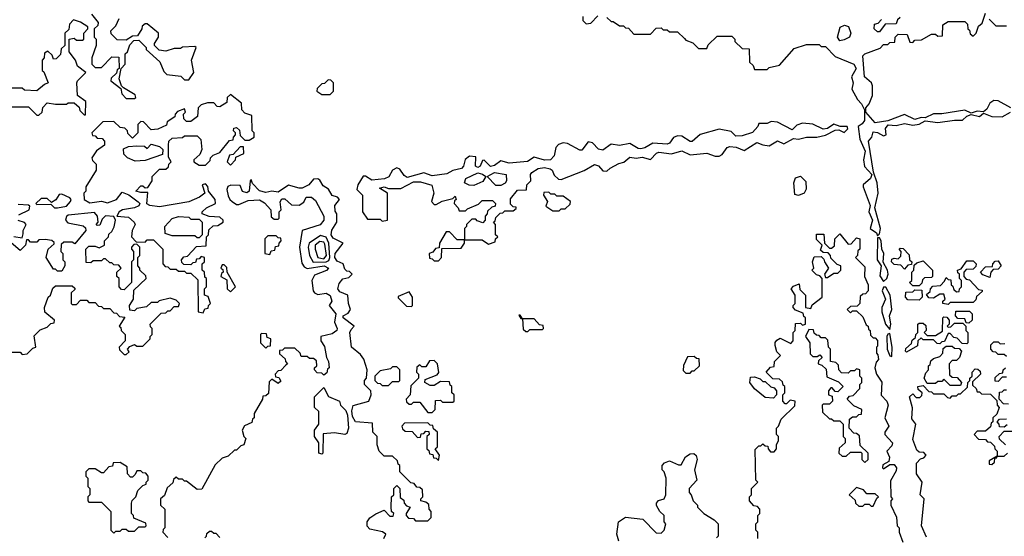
# Model space of a CAD drawing. Extents: x 2769579 to 2883812, y 684207 to 828660.
# Tile 388 of 505: x 2842222 to 2846955, y 773955 to 776439. Entities that reach past the tile are written whole.
import ezdxf

# ---------------------------------------------------------------- set-up
doc = ezdxf.new("R2010")
doc.units = 0

msp = doc.modelspace()

# ---------------------------------------------------------------- linework, layer by layer
at = {"layer": '0CON02XD'}
for points in [[(2842567.5, 776465), (2842600, 776425), (2842598.3, 776411.7), (2842580, 776395), (2842580, 776355), (2842590, 776345), (2842590, 776315), (2842570, 776255), (2842570, 776225), (2842585, 776210), (2842615, 776210), (2842665, 776260), (2842698.3, 776258.3), (2842700, 776205), (2842691.7, 776198.3), (2842688.3, 776181.7), (2842661.7, 776158.3), (2842660, 776145), (2842708.3, 776108.3), (2842713, 776083), (2842735, 776060), (2842775, 776060)], [(2846986.1, 776016.1), (2846925, 776048.8), (2846905, 776050), (2846885, 776037.5), (2846870.5, 776009.5), (2846855, 775996.7), (2846825, 775998.8), (2846795, 775990), (2846765, 776003.8), (2846655, 775985.8), (2846614.2, 775985.8), (2846575, 775967.5), (2846555, 775968.8), (2846525, 775960), (2846475, 775983.3), (2846395, 775952.5), (2846335, 775942.5), (2846290, 775995), (2846290, 776015), (2846306.2, 776035), (2846321.2, 776075), (2846321.7, 776121.7), (2846315.9, 776135.9), (2846283.8, 776165), (2846274.3, 776265), (2846285, 776275.7), (2846358.3, 776301.7), (2846375, 776320), (2846395, 776320), (2846405, 776330), (2846428.3, 776331.7), (2846430, 776355), (2846445, 776370), (2846488.3, 776368.3), (2846501.7, 776331.7), (2846515, 776330), (2846525, 776340), (2846557, 776343), (2846605, 776370), (2846625, 776370), (2846635, 776360), (2846658.3, 776361.7), (2846660, 776415), (2846685, 776430), (2846765, 776430), (2846778.3, 776418.3), (2846780, 776395), (2846788.3, 776388.3), (2846791.7, 776371.7), (2846805, 776360), (2846820, 776375), (2846831.7, 776408.3), (2846848.3, 776421.7), (2846865, 776470)], [(2842155, 776020), (2842265, 776020), (2842305, 775980), (2842315, 775980), (2842330, 775995), (2842333, 776017), (2842355, 776040), (2842395, 776032.5), (2842447.5, 776032.5), (2842455, 776040), (2842485, 776040), (2842508.3, 776018.3), (2842511.7, 776001.7), (2842531.7, 775981.7), (2842538.3, 775981.7), (2842540, 776045), (2842500, 776075), (2842497.5, 776135), (2842500, 776145), (2842540, 776185), (2842500, 776215), (2842490, 776245), (2842460, 776285), (2842460, 776345), (2842485, 776350), (2842495, 776340), (2842525, 776340), (2842530, 776345), (2842530, 776375), (2842550, 776395), (2842550, 776405), (2842515, 776427.5), (2842481.7, 776438.3), (2842461.7, 776418.3), (2842458.3, 776391.7), (2842440, 776375), (2842440, 776315), (2842421.7, 776298.3), (2842418.3, 776271.7), (2842398.3, 776251.7), (2842385, 776250), (2842378.3, 776268.3), (2842358.3, 776288.3), (2842341.7, 776278.3), (2842340, 776255), (2842330, 776245), (2842330, 776195), (2842338.3, 776188.3), (2842360, 776135), (2842341.7, 776128.3), (2842305, 776097.5), (2842245, 776100), (2842235, 776110), (2842165, 776110)], [(2842775, 776060), (2842780, 776065), (2842778.3, 776078.3), (2842721.7, 776111.7), (2842711.7, 776121.7), (2842700, 776155), (2842710, 776205), (2842730, 776225), (2842730, 776275), (2842740, 776285), (2842751.7, 776318.3), (2842771.7, 776338.3), (2842795, 776340), (2842808.3, 776328.3), (2842830, 776305), (2842830, 776295), (2842896.4, 776236.4), (2842915, 776190), (2842930, 776175), (2842997, 776167), (2843015, 776150), (2843035, 776150), (2843060, 776185), (2843047.5, 776245), (2843070, 776305), (2843065, 776310), (2843005, 776307.5), (2842995, 776300), (2842965, 776300), (2842925, 776287.5), (2842893, 776293), (2842870, 776315), (2842870, 776325), (2842890, 776355), (2842890, 776375), (2842835, 776420), (2842825, 776420), (2842811.7, 776408.3), (2842810, 776395), (2842788.3, 776361.7), (2842765, 776360), (2842735, 776340), (2842691.7, 776341.7), (2842661.7, 776371.7), (2842660, 776385), (2842685, 776410), (2842700, 776445)], [(2844930, 776455), (2844930, 776435), (2844945, 776420), (2844968.3, 776421.7), (2845001.7, 776458.3)], [(2845045, 776450), (2845065, 776430), (2845075, 776430), (2845105, 776410), (2845125, 776410), (2845135, 776400), (2845148.3, 776398.3), (2845175, 776370), (2845255, 776370), (2845281.7, 776398.3), (2845305, 776400), (2845315, 776390), (2845335, 776390), (2845345, 776380), (2845385, 776380), (2845418.3, 776348.3), (2845425, 776340), (2845458.3, 776328.3), (2845485, 776300), (2845525, 776300), (2845531.7, 776318.3), (2845575, 776360), (2845645, 776360), (2845660, 776345), (2845660, 776335), (2845695, 776300), (2845728.3, 776298.3), (2845730, 776235), (2845748.3, 776218.3), (2845755, 776200), (2845815, 776200), (2845825, 776210), (2845875, 776220), (2845945, 776300), (2846005, 776320), (2846065, 776320), (2846075, 776310), (2846095, 776310), (2846141.7, 776261.7), (2846232.5, 776225), (2846242.9, 776205), (2846221.2, 776165), (2846228.8, 776135), (2846222.5, 776105), (2846248.8, 776055), (2846269.2, 776035), (2846282.5, 776005), (2846282.5, 775955), (2846271.7, 775938.3), (2846252.5, 775925), (2846260, 775865), (2846286.4, 775806.4), (2846277.5, 775765), (2846283, 775733), (2846317.5, 775695), (2846312, 775675), (2846276.7, 775645), (2846276.7, 775635), (2846310, 775545), (2846303.3, 775515), (2846321.2, 775475), (2846310, 775435), (2846340, 775415), (2846345, 775400)], [(2846455, 776450), (2846441.7, 776438.3), (2846435, 776420), (2846381.7, 776418.3), (2846355, 776380), (2846345, 776380), (2846330, 776395), (2846331.7, 776418.3), (2846348.3, 776421.7), (2846365, 776440)], [(2846881.7, 776441.7), (2846915, 776410), (2846965, 776410)], [(2846165, 776337.5), (2846152.5, 776355), (2846166.7, 776403.3), (2846186.7, 776413.3), (2846206.4, 776406.4), (2846217.8, 776375), (2846210.8, 776355), (2846185, 776342), (2846165, 776337.5)], [(2843715, 776080), (2843730, 776095), (2843730, 776135), (2843718.3, 776148.3), (2843705, 776150), (2843688.3, 776131.7), (2843675, 776130), (2843661.7, 776118.3), (2843651.7, 776108.3), (2843650, 776095), (2843675, 776080), (2843715, 776080)], [(2843105, 775030), (2843111.7, 775048.3), (2843128.3, 775051.7), (2843130, 775065), (2843140, 775075), (2843128.3, 775108.3), (2843110, 775115), (2843110, 775145), (2843120, 775155), (2843120, 775195), (2843111.7, 775201.7), (2843110, 775225), (2843100, 775235), (2843100, 775265), (2843110, 775275), (2843110, 775295), (2843095, 775300), (2843085, 775290), (2843071.7, 775288.3), (2843068.3, 775271.7), (2843055, 775270), (2843045, 775260), (2843011.7, 775261.7), (2843001.7, 775271.7), (2843000, 775285), (2843011.7, 775298.3), (2843028.3, 775301.7), (2843071.7, 775348.3), (2843118.3, 775351.7), (2843120, 775395), (2843130, 775405), (2843131.7, 775428.3), (2843151.7, 775448.3), (2843175, 775450), (2843200, 775465), (2843200, 775475), (2843185, 775490), (2843132.5, 775492.5), (2843100, 775505), (2843100, 775515), (2843120, 775535), (2843164, 775555), (2843162.5, 775575), (2843130, 775615), (2843127, 775637), (2843115, 775650), (2843100, 775645), (2843112.5, 775605), (2843087.5, 775585), (2843035, 775562.9), (2842895, 775538.6), (2842847.5, 775545), (2842834.3, 775554.3), (2842838.3, 775608.3), (2842805, 775607.5), (2842780, 775615), (2842805, 775640), (2842815, 775640), (2842825, 775630), (2842838.3, 775631.7), (2842860, 775665), (2842860, 775685), (2842881.7, 775708.3), (2842895, 775720), (2842925, 775720), (2842938.3, 775731.7), (2842940, 775745), (2842950, 775755), (2842938.3, 775778.3), (2842937.5, 775835), (2842940, 775855), (2842955, 775870), (2843005, 775873.3), (2843015, 775880), (2843075, 775880), (2843092.5, 775862.5), (2843097.5, 775815), (2843088.3, 775791.7), (2843060, 775765), (2843060, 775755), (2843085, 775740), (2843115, 775740), (2843138.3, 775761.7), (2843140, 775775), (2843151.7, 775788.3), (2843185, 775800), (2843231.7, 775858.3), (2843248.3, 775861.7), (2843250, 775875), (2843260, 775885), (2843260, 775895), (2843250, 775905), (2843251.7, 775918.3), (2843265, 775920), (2843278.3, 775908.3), (2843281.7, 775881.7), (2843305, 775860), (2843325, 775860), (2843350, 775875), (2843350, 775895), (2843340, 775905), (2843338.3, 775978.3), (2843305, 775990), (2843290, 776005), (2843288.3, 776038.3), (2843235, 776080), (2843220, 776065), (2843218.3, 776041.7), (2843185, 776020), (2843171.7, 776021.7), (2843155, 776040), (2843125, 776040), (2843095, 776030), (2843080, 776015), (2843077, 775973), (2843045, 775950), (2843025, 775950), (2843011.7, 775961.7), (2843010, 775985), (2843020, 775995), (2843015, 776010), (2842981.7, 775998.3), (2842970, 775985), (2842968.3, 775971.7), (2842931.7, 775948.3), (2842928.3, 775931.7), (2842887, 775913), (2842855, 775910), (2842818.3, 775948.3), (2842805, 775950), (2842790, 775935), (2842790, 775895), (2842765, 775870), (2842741.7, 775891.7), (2842740, 775905), (2842728.3, 775918.3), (2842705, 775920), (2842675, 775950), (2842621.7, 775948.3), (2842570, 775895), (2842571.7, 775881.7), (2842585, 775880), (2842595, 775870), (2842618.3, 775868.3), (2842630, 775855), (2842630, 775835), (2842591.7, 775808.3), (2842570, 775775), (2842571.7, 775761.7), (2842590, 775745), (2842590, 775715), (2842540, 775635), (2842540, 775615), (2842530, 775605), (2842532.5, 775575), (2842559.3, 775559.3), (2842615, 775566.2), (2842645, 775558), (2842687.5, 775575), (2842715, 775610), (2842747, 775597), (2842792.7, 775562.7), (2842800, 775555), (2842795.5, 775544.5), (2842775, 775534.4), (2842716.7, 775525), (2842701.2, 775515), (2842690, 775495), (2842745, 775489.4), (2842773.3, 775465), (2842777.5, 775455), (2842762.5, 775425), (2842760, 775395), (2842781.7, 775371.7), (2842825, 775370), (2842835, 775380), (2842865, 775380), (2842878.3, 775368.3), (2842910, 775335), (2842910, 775265), (2842921.7, 775251.7), (2842935, 775250), (2842945, 775240), (2842975, 775240), (2842985, 775230), (2843015, 775230), (2843025, 775220), (2843045, 775220), (2843078.3, 775188.3), (2843080, 775035), (2843105, 775030)], [(2846345, 775400), (2846355, 775410), (2846360, 775435), (2846333.3, 775535), (2846348, 775605), (2846344, 775655), (2846326.2, 775706.2), (2846302.5, 775855), (2846317.5, 775875), (2846325, 775900), (2846345, 775897.5), (2846375, 775880), (2846386.7, 775885), (2846383.9, 775916.1), (2846396.7, 775933.3), (2846435, 775930), (2846475, 775940), (2846515, 775931.2), (2846545, 775936.7), (2846575, 775953.3), (2846635, 775944), (2846715, 775956.7), (2846753.6, 775956.4), (2846774.2, 775975.8), (2846795, 775984), (2846835, 775974), (2846855, 775990), (2846895, 775974.2), (2846945, 775972.5), (2846985, 775993.8)], [(2844235, 775280), (2844250, 775295), (2844251.7, 775338.3), (2844345, 775340), (2844360, 775365), (2844360, 775380), (2844445, 775380), (2844475, 775360), (2844508.3, 775371.7), (2844510, 775385), (2844520, 775395), (2844510, 775405), (2844510, 775455), (2844500, 775465), (2844508.3, 775471.7), (2844511.7, 775488.3), (2844531.7, 775508.3), (2844545, 775510), (2844555, 775520), (2844595, 775520), (2844608.3, 775531.7), (2844608.3, 775538.3), (2844595, 775540), (2844581.7, 775551.7), (2844581.7, 775578.3), (2844615, 775620), (2844658.3, 775621.7), (2844660, 775645), (2844680, 775665), (2844677.5, 775695), (2844683.3, 775705), (2844715, 775724.3), (2844745, 775728.6), (2844771.7, 775721.7), (2844782.5, 775715), (2844791.7, 775691.7), (2844811.7, 775671.7), (2844825, 775670), (2844935, 775713.3), (2844985, 775743.3), (2845005, 775736.7), (2845025, 775712.5), (2845045, 775710), (2845060, 775725), (2845101.7, 775748.3), (2845126.1, 775753.9), (2845155, 775778.8), (2845185, 775774), (2845215, 775778), (2845255, 775766.2), (2845282.5, 775797.5), (2845295, 775802.5), (2845355, 775793.8), (2845405, 775808.1), (2845445, 775790), (2845525, 775796.7), (2845565, 775782.5), (2845585, 775782.5), (2845599.3, 775790.7), (2845623.3, 775825), (2845635, 775829.2), (2845665.7, 775825.7), (2845705, 775810), (2845765, 775849.4), (2845795, 775836.7), (2845825, 775832.5), (2845865, 775856.2), (2845895, 775842.5), (2845942.3, 775867.7), (2845965, 775864), (2846003.9, 775873.9), (2846053.8, 775873.8), (2846095, 775883.8), (2846141.7, 775908.3), (2846159.3, 775909.3), (2846185, 775897.5), (2846202.5, 775915), (2846200, 775925), (2846166.2, 775926.2), (2846135, 775937.5), (2846105, 775916.2), (2846085, 775912), (2846035, 775936.2), (2845985, 775941.2), (2845957.7, 775932.3), (2845935, 775910), (2845865, 775946.7), (2845835, 775950), (2845815, 775940), (2845775, 775940), (2845770, 775925), (2845745, 775896.7), (2845695, 775880.8), (2845665, 775878.8), (2845641.7, 775901.7), (2845585, 775913.3), (2845493, 775887), (2845455, 775854), (2845445, 775853.8), (2845405, 775878.8), (2845385, 775880), (2845365, 775872.5), (2845346.2, 775845), (2845335, 775840), (2845265, 775846.2), (2845227.5, 775822.5), (2845207.7, 775817.7), (2845195, 775819.2), (2845155, 775843.3), (2845105, 775833.8), (2845065, 775840), (2845025, 775812), (2845005, 775816.7), (2844975, 775847.5), (2844955, 775852.5), (2844925, 775812.5), (2844915, 775811.2), (2844855, 775843.3), (2844835, 775847.5), (2844811.7, 775838.3), (2844800, 775825), (2844792, 775785), (2844774.4, 775765.6), (2844745, 775762.9), (2844695, 775778.8), (2844662.5, 775757.5), (2844575, 775750), (2844535, 775761.2), (2844505, 775738.6), (2844485, 775733.8), (2844455, 775763.3), (2844447.5, 775762.5), (2844436, 775735), (2844425, 775728.8), (2844414, 775735), (2844415, 775780), (2844385, 775782.5), (2844363.8, 775766.2), (2844356.2, 775735), (2844346.5, 775723.5), (2844305, 775714), (2844275, 775698.6), (2844205, 775688.6), (2844165, 775702), (2844085, 775680), (2844070, 775690), (2844049.7, 775719.7), (2844035, 775726.7), (2844014.2, 775715.8), (2843996.5, 775683.5), (2843975.6, 775674.4), (2843915, 775667.5), (2843885, 775687.5), (2843873.9, 775686.1), (2843847.5, 775645), (2843842.5, 775622.5), (2843870, 775595), (2843870, 775515), (2843895, 775480), (2843955, 775480), (2843965, 775470), (2843990, 775475), (2843990, 775605), (2843951.7, 775628.3), (2843973.9, 775636.1), (2843995, 775627.5), (2844055, 775626.7), (2844115, 775660), (2844149.7, 775659.7), (2844203, 775643), (2844213.3, 775605), (2844202.5, 775565), (2844215, 775550), (2844225, 775550), (2844253, 775567), (2844305, 775580), (2844315, 775590), (2844320, 775575), (2844311.7, 775568.3), (2844310, 775555), (2844330, 775535), (2844335, 775520), (2844365, 775520), (2844375, 775530), (2844428.3, 775551.7), (2844445, 775570), (2844495, 775570), (2844510, 775555), (2844508.3, 775541.7), (2844491.7, 775538.3), (2844471.7, 775518.3), (2844470, 775505), (2844460, 775495), (2844460, 775475), (2844448.3, 775461.7), (2844421.7, 775471.7), (2844415, 775480), (2844395, 775480), (2844370, 775455), (2844370, 775445), (2844360, 775435), (2844360, 775380), (2844325, 775380), (2844288.3, 775418.3), (2844271.7, 775418.3), (2844240, 775365), (2844238.3, 775341.7), (2844221.7, 775338.3), (2844208.3, 775321.7), (2844190, 775315), (2844191.7, 775291.7), (2844205, 775290), (2844215, 775280), (2844235, 775280)], [(2842778.3, 775758.3), (2842740, 775775), (2842723, 775793), (2842721.7, 775818.3), (2842745, 775830), (2842785, 775833.3), (2842821.7, 775831.7), (2842835, 775820), (2842855, 775840), (2842895, 775830), (2842910, 775815), (2842908.3, 775791.7), (2842825, 775762.5), (2842778.3, 775758.3)], [(2843235, 775740), (2843260, 775765), (2843261.7, 775778.3), (2843300, 775795), (2843298.3, 775828.3), (2843281.7, 775828.3), (2843248.3, 775791.7), (2843231.7, 775788.3), (2843220, 775755), (2843235, 775740)], [(2844511.7, 775641.7), (2844470, 775685), (2844505, 775704.2), (2844560, 775695), (2844562.5, 775665), (2844556.7, 775653.3), (2844535, 775642.5), (2844511.7, 775641.7)], [(2843972.5, 773945), (2843982.5, 773965), (2843966.4, 773976.4), (2843905, 773988.8), (2843893, 774003), (2843892, 774025), (2843905, 774043.3), (2843935, 774063.3), (2843975, 774080), (2844001.7, 774051.7), (2844018.3, 774051.7), (2844020, 774065), (2844010, 774075), (2844007.5, 774095), (2844010, 774145), (2844020, 774155), (2844020, 774185), (2844035, 774200), (2844050, 774185), (2844051.7, 774141.7), (2844068.3, 774128.3), (2844070, 774115), (2844081.7, 774101.7), (2844100, 774095), (2844080, 774065), (2844080, 774055), (2844091.7, 774041.7), (2844115, 774040), (2844125, 774030), (2844185, 774030), (2844200, 774045), (2844200, 774075), (2844190, 774085), (2844188.3, 774108.3), (2844175, 774120), (2844150, 774125), (2844150, 774135), (2844160, 774145), (2844158.3, 774178.3), (2844145, 774190), (2844131.7, 774191.7), (2844118.3, 774208.3), (2844101.7, 774211.7), (2844050, 774265), (2844050, 774295), (2844041.7, 774301.7), (2844038.3, 774318.3), (2844015, 774340), (2843975, 774340), (2843950, 774365), (2843940, 774395), (2843940, 774435), (2843920, 774455), (2843918.3, 774498.3), (2843835.9, 774505.9), (2843821.7, 774531.7), (2843818.8, 774558.8), (2843825.6, 774584.4), (2843900, 774605), (2843912.5, 774635), (2843910, 774655), (2843880, 774685), (2843880, 774705), (2843890, 774715), (2843892.5, 774755), (2843877, 774807), (2843860, 774830), (2843817.5, 774865), (2843810, 774935), (2843815, 774950), (2843830, 774965), (2843776.7, 775005), (2843776.7, 775015), (2843801.7, 775028.3), (2843813.3, 775045), (2843803.3, 775075), (2843800, 775115), (2843761.2, 775131.2), (2843752, 775145), (2843758.8, 775171.2), (2843775, 775192.5), (2843805, 775200), (2843820, 775215), (2843808.3, 775228.3), (2843795, 775230), (2843785, 775240), (2843777.5, 775265), (2843748.3, 775278.3), (2843737.1, 775295), (2843739.2, 775315), (2843777.5, 775365), (2843728.5, 775388.5), (2843720, 775405), (2843723.2, 775426.8), (2843747.5, 775465), (2843747.5, 775505), (2843738.3, 775518.3), (2843737.5, 775545), (2843760, 775575), (2843750, 775585), (2843723.6, 775593.6), (2843706.7, 775625), (2843680.9, 775640.9), (2843665, 775667.5), (2843655, 775673.3), (2843635, 775672.5), (2843612.5, 775645), (2843580.5, 775629.5), (2843565, 775628.6), (2843515, 775643.8), (2843465, 775609.2), (2843435, 775614.2), (2843405, 775607.8), (2843375, 775616), (2843341.7, 775651.7), (2843335, 775670), (2843330, 775665), (2843326, 775615), (2843315, 775606), (2843293, 775613), (2843281.7, 775641.7), (2843237, 775643), (2843223.3, 775636.7), (2843217.5, 775622.5), (2843225, 775592.5), (2843232, 775575), (2843244.4, 775564.4), (2843265, 775550), (2843275, 775550), (2843320.9, 775569.1), (2843375, 775573.1), (2843399.1, 775559.1), (2843430, 775525), (2843431.7, 775491.7), (2843445, 775480), (2843465, 775480), (2843470, 775485), (2843470, 775515), (2843480, 775525), (2843473.9, 775563.9), (2843482.7, 775577.3), (2843497, 775577), (2843528.3, 775548.3), (2843565, 775547.5), (2843588.3, 775561.7), (2843600, 775585), (2843625, 775586.2), (2843645, 775570), (2843684.3, 775495), (2843684.3, 775475), (2843666.8, 775453.2), (2843580, 775425), (2843566.7, 775345), (2843578.3, 775268.3), (2843590, 775250), (2843605, 775242.5), (2843685.5, 775255.5), (2843706, 775245), (2843697.4, 775232.6), (2843639.5, 775210.5), (2843626.7, 775185), (2843632.5, 775135), (2843640, 775125), (2843655, 775117.5), (2843695, 775123.8), (2843715, 775113.3), (2843722, 775085), (2843710, 775065), (2843741.9, 775025), (2843736, 774985), (2843748, 774955), (2843746.2, 774945), (2843725, 774928.8), (2843670, 774915), (2843670, 774895), (2843687, 774867), (2843697.5, 774815), (2843707.5, 774795), (2843710, 774765), (2843701.7, 774758.3), (2843698.3, 774741.7), (2843685, 774730), (2843675, 774740), (2843651.7, 774741.7), (2843640, 774755), (2843640, 774765), (2843650, 774775), (2843648.3, 774798.3), (2843635, 774810), (2843615, 774810), (2843605, 774820), (2843575, 774820), (2843570, 774835), (2843545, 774860), (2843495, 774860), (2843485, 774850), (2843471.7, 774848.3), (2843471.7, 774831.7), (2843498.3, 774808.3), (2843500, 774795), (2843510, 774785), (2843501.7, 774778.3), (2843478.3, 774751.7), (2843465, 774750), (2843450, 774735), (2843451.7, 774721.7), (2843468.3, 774718.3), (2843478.3, 774701.7), (2843465, 774690), (2843435, 774710), (2843421.7, 774698.3), (2843418.3, 774641.7), (2843405, 774630), (2843391.7, 774628.3), (2843390, 774615), (2843350, 774545), (2843350, 774525), (2843341.7, 774518.3), (2843338.3, 774501.7), (2843303.3, 774486.7), (2843292.5, 774465), (2843300, 774435), (2843310, 774425), (2843300, 774395), (2843285, 774390), (2843265, 774370), (2843255, 774370), (2843225, 774340), (2843195, 774330), (2843161.7, 774298.3), (2843098.3, 774181.7), (2843075, 774180), (2843025, 774220), (2843015, 774220), (2843005, 774230), (2842985, 774230), (2842975, 774240), (2842961.7, 774228.3), (2842958.3, 774211.7), (2842931.7, 774188.3), (2842918.3, 774151.7), (2842900, 774135), (2842900, 774105), (2842920, 774085), (2842920, 773995), (2842911.7, 773988.3), (2842910, 773975), (2842935, 773950)], [(2844405, 775642.5), (2844383, 775643), (2844360, 775655), (2844367.5, 775675), (2844425, 775702.5), (2844446.8, 775696.8), (2844462.5, 775685), (2844448.8, 775661.2), (2844405, 775642.5)], [(2845965, 775593.3), (2845948.3, 775598.3), (2845943.8, 775655), (2845950.7, 775679.3), (2845975, 775687.5), (2846001.7, 775661.7), (2846002.5, 775625), (2845992.5, 775605), (2845965, 775593.3)], [(2844815, 775520), (2844825, 775530), (2844845, 775530), (2844868.3, 775551.7), (2844870, 775565), (2844835, 775590), (2844805, 775590), (2844795, 775600), (2844775, 775600), (2844765, 775610), (2844741.7, 775608.3), (2844740, 775595), (2844760, 775565), (2844751.7, 775541.7), (2844785, 775520), (2844815, 775520)], [(2842405, 775534), (2842447.7, 775542.3), (2842467.5, 775565), (2842470, 775575), (2842463, 775583), (2842425, 775600), (2842411.7, 775598.3), (2842396.4, 775573.6), (2842375, 775560), (2842355, 775580), (2842325, 775580), (2842300, 775555), (2842305, 775550), (2842371.7, 775551.7), (2842390, 775535), (2842405, 775534)], [(2842218.8, 775501.2), (2842267.5, 775525), (2842271.7, 775541.7), (2842265, 775547.5), (2842215, 775550)], [(2842985, 775060), (2842990, 775075), (2842975, 775090), (2842945, 775100), (2842893, 775087), (2842885, 775080), (2842855, 775080), (2842831.7, 775058.3), (2842785, 775050), (2842775, 775040), (2842751.7, 775041.7), (2842750, 775065), (2842770, 775095), (2842771.7, 775138.3), (2842830, 775195), (2842828.3, 775208.3), (2842800, 775235), (2842800, 775245), (2842790, 775255), (2842790, 775295), (2842800, 775305), (2842800, 775345), (2842785, 775360), (2842771.7, 775358.3), (2842760, 775345), (2842760, 775335), (2842770, 775325), (2842770, 775285), (2842760, 775275), (2842760, 775175), (2842725, 775140), (2842711.7, 775141.7), (2842700, 775155), (2842700, 775195), (2842690, 775205), (2842690, 775225), (2842710, 775245), (2842698.3, 775258.3), (2842675, 775260), (2842665, 775270), (2842655, 775270), (2842635, 775290), (2842625, 775290), (2842615, 775280), (2842575, 775280), (2842565, 775270), (2842541.7, 775271.7), (2842540, 775335), (2842555, 775350), (2842585, 775350), (2842605, 775342.5), (2842630, 775355), (2842630, 775375), (2842650, 775395), (2842651.7, 775408.3), (2842665, 775420), (2842676.4, 775443.6), (2842683.3, 775475), (2842675, 775492.5), (2842635, 775496.2), (2842619.3, 775480.7), (2842608.3, 775451.7), (2842595, 775450), (2842590, 775455), (2842600, 775465), (2842596.2, 775495), (2842582.3, 775512.3), (2842455, 775498.6), (2842447.4, 775492.6), (2842441.9, 775475), (2842453.1, 775463.1), (2842528, 775448), (2842538.3, 775438.3), (2842540, 775425), (2842488.3, 775361.7), (2842475, 775370), (2842435, 775370), (2842421.7, 775358.3), (2842420, 775325), (2842430, 775315), (2842430, 775285), (2842440, 775275), (2842440, 775255), (2842425, 775230), (2842405, 775230), (2842395, 775240), (2842385, 775240), (2842350, 775295), (2842360, 775335), (2842388.3, 775361.7), (2842388.3, 775368.3), (2842377, 775377), (2842345, 775382.5), (2842315, 775380), (2842305, 775370), (2842275, 775370), (2842265, 775380), (2842255, 775380), (2842250, 775355), (2842225, 775330), (2842170, 775375)], [(2842193.6, 775396.4), (2842235, 775390), (2842238.8, 775408.8), (2842238.6, 775425), (2842253.8, 775455), (2842245, 775463.8), (2842215, 775473.8)], [(2843085, 775390), (2843075, 775390), (2843065, 775400), (2842955, 775400), (2842921.7, 775411.7), (2842920, 775445), (2842955, 775482.5), (2842985, 775492.5), (2843035, 775490), (2843045, 775480), (2843085, 775480), (2843100, 775465), (2843100, 775405), (2843085, 775390)], [(2843425, 775310), (2843431.7, 775328.3), (2843448.3, 775331.7), (2843451.7, 775348.3), (2843468.3, 775351.7), (2843470, 775365), (2843480, 775375), (2843478.3, 775388.3), (2843465, 775390), (2843455, 775400), (2843415, 775400), (2843400, 775385), (2843400, 775315), (2843425, 775310)], [(2843632.6, 775272.6), (2843695, 775274.6), (2843708.8, 775281.2), (2843713.6, 775295), (2843708.6, 775365), (2843695, 775394), (2843668.8, 775401.2), (2843614, 775365), (2843609.2, 775345), (2843616, 775305), (2843632.6, 775272.6)], [(2845770, 773945), (2845770, 773975), (2845760, 773985), (2845760, 774015), (2845770, 774025), (2845770, 774055), (2845780, 774065), (2845780, 774085), (2845768.3, 774098.3), (2845751.7, 774101.7), (2845730, 774125), (2845730, 774145), (2845740, 774155), (2845740, 774185), (2845770, 774215), (2845760, 774225), (2845758.3, 774371.7), (2845775, 774390), (2845785, 774390), (2845795, 774400), (2845805, 774390), (2845818.3, 774388.3), (2845820, 774375), (2845831.7, 774361.7), (2845848.3, 774361.7), (2845860, 774375), (2845860, 774395), (2845870, 774415), (2845870, 774435), (2845860, 774445), (2845860, 774475), (2845870, 774485), (2845881.7, 774518.3), (2845948.3, 774581.7), (2845950, 774605), (2845925, 774610), (2845908.3, 774591.7), (2845901.7, 774591.7), (2845890, 774605), (2845890, 774635), (2845900, 774645), (2845900, 774675), (2845891.7, 774681.7), (2845888.3, 774698.3), (2845875, 774710), (2845841.7, 774711.7), (2845810, 774745), (2845831.7, 774768.3), (2845848.3, 774771.7), (2845850, 774795), (2845880, 774825), (2845861.7, 774841.7), (2845853, 774873), (2845853, 774887), (2845861.7, 774898.3), (2845877, 774907), (2845928.3, 774881.7), (2845940, 774895), (2845940, 774935), (2845950, 774945), (2845951.7, 774978.3), (2845975, 774980), (2845985, 774970), (2846000, 774975), (2846000, 775005), (2845991.7, 775011.7), (2845988.3, 775028.3), (2845951.7, 775041.7), (2845940, 775055), (2845940, 775065), (2845950, 775075), (2845950, 775115), (2845930, 775145), (2845941.7, 775158.3), (2845968.3, 775168.3), (2845971.7, 775141.7), (2846000, 775115), (2846000, 775055), (2846025, 775050), (2846031.7, 775068.3), (2846080, 775105), (2846080, 775195), (2846068.3, 775208.3), (2846051.7, 775211.7), (2846030, 775235), (2846040, 775245), (2846032.5, 775275), (2846041.7, 775298.3), (2846075, 775300), (2846088.3, 775288.3), (2846090, 775275), (2846110, 775245), (2846090, 775215), (2846095, 775200), (2846105, 775200), (2846135, 775220), (2846155, 775220), (2846170, 775235), (2846170, 775255), (2846151.7, 775261.7), (2846121.7, 775291.7), (2846120, 775305), (2846108.3, 775318.3), (2846085, 775320), (2846071.7, 775331.7), (2846080, 775355), (2846051.7, 775381.7), (2846051.7, 775408.3), (2846088.3, 775408.3), (2846090, 775365), (2846115, 775340), (2846125, 775340), (2846138.3, 775351.7), (2846140, 775385), (2846165, 775410), (2846205, 775360), (2846218.3, 775361.7), (2846245, 775390), (2846260, 775385), (2846260, 775335), (2846251.7, 775328.3), (2846250, 775305), (2846240, 775295), (2846285, 775250), (2846283.3, 775205), (2846300, 775165), (2846300, 775135), (2846288.3, 775121.7), (2846275, 775120), (2846261.7, 775108.3), (2846260, 775075), (2846248.3, 775061.7), (2846215, 775060), (2846200, 775045), (2846215, 775030), (2846225, 775040), (2846245, 775040), (2846275, 775010), (2846291.7, 774971.7), (2846300, 774965), (2846301.7, 774951.7), (2846310, 774945), (2846311.7, 774921.7), (2846325, 774910), (2846335, 774910), (2846346.1, 774896.1), (2846345, 774870), (2846340, 774865), (2846340, 774835), (2846347, 774827), (2846350, 774805), (2846338.3, 774791.7), (2846332.5, 774765), (2846340, 774735), (2846366.4, 774696.4), (2846363, 774633), (2846390, 774605), (2846396.7, 774585), (2846380, 774525), (2846400, 774485), (2846380, 774455), (2846380, 774445), (2846417.5, 774405), (2846415, 774390), (2846390, 774365), (2846402.5, 774335), (2846400, 774315), (2846371.7, 774298.3), (2846370, 774285), (2846375, 774280), (2846405, 774300), (2846425, 774300), (2846436.7, 774285), (2846435, 774270), (2846408.3, 774221.7), (2846410, 774145), (2846417.5, 774135), (2846410, 774125), (2846410, 774105), (2846437, 774047), (2846440, 774005), (2846450, 773995), (2846450, 773975), (2846467, 773927)], [(2846375, 775180), (2846390, 775195), (2846396, 775215), (2846393.8, 775235), (2846373.3, 775273.3), (2846376.2, 775315), (2846366.7, 775335), (2846362.5, 775375), (2846355, 775390), (2846345, 775390), (2846343.3, 775285), (2846363.3, 775255), (2846357, 775207), (2846375, 775180)], [(2843685, 775289.5), (2843697.7, 775305), (2843689.1, 775359.1), (2843685, 775369.2), (2843665, 775372.2), (2843642.5, 775355), (2843642.9, 775335), (2843656.2, 775295), (2843685, 775289.5)], [(2846475, 775240), (2846458.3, 775258.3), (2846425, 775262.5), (2846413.3, 775275), (2846415, 775287.5), (2846425, 775292.5), (2846445, 775290), (2846458.3, 775301.7), (2846460, 775325), (2846450, 775335), (2846455, 775340), (2846468.3, 775338.3), (2846498.3, 775308.3), (2846500, 775285), (2846510, 775275), (2846508.3, 775261.7), (2846491.7, 775258.3), (2846475, 775240)], [(2846545, 775160), (2846515, 775160), (2846500, 775175), (2846510, 775185), (2846510, 775225), (2846520, 775235), (2846521.7, 775258.3), (2846535, 775270), (2846565, 775280), (2846610, 775235), (2846610, 775205), (2846605, 775200), (2846571.7, 775198.3), (2846561.7, 775188.3), (2846558.3, 775171.7), (2846545, 775160)], [(2846685, 775070), (2846660, 775075), (2846660, 775085), (2846670, 775095), (2846665, 775120), (2846645, 775120), (2846615, 775100), (2846591.7, 775101.7), (2846581.7, 775118.3), (2846598.3, 775131.7), (2846600, 775145), (2846611.7, 775158.3), (2846648.3, 775161.7), (2846668.3, 775181.7), (2846675, 775200), (2846685, 775190), (2846698.3, 775188.3), (2846700, 775165), (2846708.3, 775158.3), (2846711.7, 775141.7), (2846725, 775130), (2846738.3, 775131.7), (2846740, 775145), (2846750, 775155), (2846750, 775185), (2846740, 775195), (2846740, 775215), (2846731.7, 775221.7), (2846730, 775235), (2846748.3, 775241.7), (2846775, 775280), (2846805, 775280), (2846820, 775265), (2846818.3, 775251.7), (2846805, 775240), (2846771.7, 775238.3), (2846760, 775225), (2846760, 775205), (2846771.7, 775191.7), (2846788.3, 775188.3), (2846831.7, 775141.7), (2846848.3, 775138.3), (2846848.3, 775131.7), (2846821.7, 775108.3), (2846818.3, 775091.7), (2846805, 775080), (2846695, 775080), (2846685, 775070)], [(2846885, 775200), (2846851.7, 775211.7), (2846840, 775225), (2846865, 775250), (2846898.3, 775251.7), (2846900, 775265), (2846911.7, 775278.3), (2846925, 775280), (2846940, 775255), (2846925, 775240), (2846901.7, 775238.3), (2846890, 775225), (2846885, 775200)], [(2843235, 775130), (2843260, 775155), (2843220, 775225), (2843218.3, 775248.3), (2843205, 775260), (2843195, 775260), (2843190, 775245), (2843198.3, 775238.3), (2843200, 775225), (2843191.7, 775218.3), (2843190, 775205), (2843218.3, 775188.3), (2843220, 775145), (2843235, 775130)], [(2842165, 774840), (2842225, 774840), (2842235, 774830), (2842258.3, 774831.7), (2842285, 774860), (2842300, 774865), (2842291.7, 774918.3), (2842321.7, 774948.3), (2842355, 774960), (2842371.7, 774978.3), (2842388.3, 774981.7), (2842390, 774995), (2842343, 775033), (2842342.5, 775055), (2842360, 775105), (2842370, 775115), (2842381.7, 775148.3), (2842395, 775160), (2842475, 775160), (2842488.3, 775148.3), (2842488.3, 775141.7), (2842470, 775125), (2842470, 775075), (2842475, 775070), (2842495, 775070), (2842515, 775090), (2842545, 775090), (2842555, 775080), (2842585, 775080), (2842601.7, 775061.7), (2842615, 775060), (2842625, 775050), (2842655, 775050), (2842675, 775030), (2842688.3, 775028.3), (2842701.7, 775011.7), (2842728.3, 775008.3), (2842700, 774965), (2842708.3, 774958.3), (2842710, 774945), (2842730, 774925), (2842730, 774895), (2842700, 774865), (2842701.7, 774851.7), (2842725, 774830), (2842735, 774830), (2842748.3, 774841.7), (2842740, 774855), (2842751.7, 774868.3), (2842775, 774877.5), (2842785, 774870), (2842815, 774870), (2842850, 774905), (2842850, 774915), (2842860, 774925), (2842860, 774955), (2842851.7, 774961.7), (2842850, 774975), (2842901.7, 775028.3), (2842925, 775030), (2842935, 775040), (2842945, 775040), (2842965, 775060), (2842985, 775060)], [(2846405, 774950), (2846408.8, 774975), (2846403.3, 775015), (2846413.8, 775045), (2846406, 775115), (2846385, 775152.5), (2846375, 775152.5), (2846367.5, 775135), (2846383.8, 775095), (2846366.7, 775055), (2846366.7, 775035), (2846383.8, 774975), (2846405, 774950)], [(2846545, 775090), (2846491.7, 775091.7), (2846480, 775105), (2846481.7, 775128.3), (2846515, 775130), (2846525, 775140), (2846558.3, 775138.3), (2846560, 775105), (2846545, 775090)], [(2844105, 775060), (2844110, 775065), (2844110, 775105), (2844095, 775130), (2844041.7, 775108.3), (2844041.7, 775101.7), (2844081.7, 775061.7), (2844105, 775060)], [(2844665, 774940), (2844675, 774950), (2844735, 774950), (2844740, 774955), (2844738.3, 774968.3), (2844721.7, 774971.7), (2844695, 775000), (2844640, 775000), (2844628.3, 775018.3), (2844621.7, 775018.3), (2844631.7, 775001.7), (2844640, 775000), (2844641.7, 774951.7), (2844655, 774940), (2844665, 774940)], [(2846485, 774840), (2846480, 774845), (2846481.7, 774858.3), (2846508.3, 774881.7), (2846511.7, 774898.3), (2846528.3, 774911.7), (2846530, 774925), (2846540, 774935), (2846540, 774975), (2846545, 774980), (2846565, 774980), (2846578.3, 774968.3), (2846580, 774945), (2846570, 774935), (2846585, 774920), (2846625, 774920), (2846658.3, 774941.7), (2846660, 775005), (2846665, 775010), (2846678.3, 775008.3), (2846690, 774995), (2846690, 774975), (2846680, 774965), (2846685, 774960), (2846698.3, 774961.7), (2846715, 774980), (2846755, 774980), (2846770, 774965), (2846770, 774945), (2846780, 774935), (2846780, 774885), (2846775, 774880), (2846751.7, 774881.7), (2846728.3, 774908.3), (2846711.7, 774911.7), (2846695, 774930), (2846685, 774930), (2846668.3, 774891.7), (2846655, 774890), (2846645, 774880), (2846631.7, 774881.7), (2846615, 774900), (2846565, 774900), (2846555, 774910), (2846540, 774895), (2846538.3, 774871.7), (2846485, 774840)], [(2846785, 774980), (2846771.7, 774981.7), (2846765, 775000), (2846731.7, 775001.7), (2846720, 775015), (2846721.7, 775038.3), (2846788.3, 775038.3), (2846800, 775025), (2846800, 774995), (2846785, 774980)], [(2846285, 774310), (2846300, 774325), (2846300, 774355), (2846261.7, 774391.7), (2846258.3, 774438.3), (2846245, 774450), (2846231.7, 774451.7), (2846210, 774475), (2846211.7, 774518.3), (2846225, 774530), (2846245, 774530), (2846255, 774540), (2846268.3, 774541.7), (2846270, 774565), (2846231.7, 774581.7), (2846200, 774615), (2846211.7, 774628.3), (2846228.3, 774631.7), (2846260, 774665), (2846260, 774685), (2846270, 774695), (2846270, 774715), (2846260, 774725), (2846260, 774755), (2846245, 774760), (2846235, 774750), (2846215, 774750), (2846205, 774740), (2846171.7, 774741.7), (2846160, 774755), (2846158.3, 774778.3), (2846145, 774790), (2846120, 774795), (2846120, 774855), (2846110, 774865), (2846107.5, 774897.5), (2846095, 774910), (2846075, 774910), (2846065, 774920), (2846051.7, 774921.7), (2846041.7, 774931.7), (2846038.3, 774948.3), (2846015, 774950), (2846000, 774915), (2846020, 774885), (2846021.7, 774831.7), (2846035, 774820), (2846055, 774820), (2846068.3, 774828.3), (2846080, 774815), (2846061.7, 774798.3), (2846060, 774785), (2846078.3, 774778.3), (2846098.3, 774758.3), (2846101.7, 774721.7), (2846158.3, 774698.3), (2846180, 774675), (2846155, 774650), (2846141.7, 774651.7), (2846128.3, 774668.3), (2846121.7, 774668.3), (2846110, 774655), (2846110, 774635), (2846128.3, 774628.3), (2846130, 774605), (2846115, 774590), (2846085, 774590), (2846080, 774585), (2846081.7, 774551.7), (2846115, 774520), (2846125, 774520), (2846135, 774510), (2846165, 774510), (2846180, 774495), (2846180, 774435), (2846190, 774425), (2846190, 774405), (2846161.7, 774378.3), (2846160, 774355), (2846175, 774340), (2846195, 774340), (2846215, 774360), (2846265, 774360), (2846270, 774355), (2846270, 774325), (2846285, 774310)], [(2843405, 774860), (2843415, 774870), (2843428.3, 774871.7), (2843430, 774905), (2843411.7, 774911.7), (2843408.3, 774928.3), (2843385, 774930), (2843380, 774925), (2843380, 774885), (2843405, 774860)], [(2846415, 774820), (2846416.2, 774865), (2846405, 774930), (2846395, 774927.5), (2846390, 774915), (2846391.2, 774855), (2846405, 774822.5), (2846415, 774820)], [(2846745, 774680), (2846695, 774680), (2846665, 774710), (2846655, 774700), (2846635, 774700), (2846625, 774690), (2846585, 774690), (2846570, 774715), (2846578.3, 774741.7), (2846590, 774755), (2846590, 774775), (2846598.3, 774781.7), (2846601.7, 774798.3), (2846615, 774810), (2846645, 774820), (2846660, 774835), (2846661.7, 774858.3), (2846675, 774870), (2846705, 774870), (2846715, 774860), (2846738.3, 774858.3), (2846750, 774845), (2846740, 774815), (2846725, 774800), (2846705, 774800), (2846690, 774785), (2846691.7, 774731.7), (2846705, 774720), (2846728.3, 774718.3), (2846750, 774695), (2846745, 774680)], [(2846965, 774820), (2846955, 774830), (2846925, 774830), (2846915, 774840), (2846901.7, 774841.7), (2846890, 774855), (2846890, 774875), (2846905, 774890), (2846925, 774890), (2846935, 774880), (2846958.3, 774881.7)], [(2845445, 774740), (2845455, 774750), (2845465, 774750), (2845490, 774775), (2845488.3, 774808.3), (2845475, 774810), (2845465, 774820), (2845431.7, 774818.3), (2845413, 774777), (2845411.7, 774751.7), (2845425, 774740), (2845445, 774740)], [(2843995, 774680), (2844015, 774700), (2844045, 774700), (2844050, 774705), (2844050, 774755), (2844035, 774770), (2844015, 774770), (2844005, 774760), (2843955, 774750), (2843930, 774725), (2843930, 774705), (2843941.7, 774691.7), (2843955, 774690), (2843965, 774680), (2843995, 774680)], [(2844205, 774550), (2844220, 774565), (2844221.7, 774608.3), (2844245, 774610), (2844255, 774600), (2844305, 774600), (2844310, 774605), (2844310, 774635), (2844300, 774645), (2844300, 774675), (2844291.7, 774681.7), (2844288.3, 774698.3), (2844245, 774700), (2844215, 774680), (2844195, 774680), (2844170, 774695), (2844171.7, 774708.3), (2844228.3, 774731.7), (2844237.5, 774742.5), (2844230, 774785), (2844215, 774800), (2844191.7, 774798.3), (2844175, 774770), (2844155, 774770), (2844145, 774780), (2844131.7, 774768.3), (2844130, 774745), (2844140, 774735), (2844140, 774715), (2844101.7, 774678.3), (2844100, 774635), (2844080, 774615), (2844081.7, 774601.7), (2844095, 774590), (2844105, 774590), (2844115, 774600), (2844145, 774600), (2844185, 774550), (2844205, 774550)], [(2846581.7, 773951.7), (2846557.5, 774005), (2846570, 774135), (2846550, 774155), (2846560, 774215), (2846532.5, 774255), (2846533, 774307), (2846551.7, 774328.3), (2846568.3, 774331.7), (2846580, 774345), (2846568.3, 774358.3), (2846545, 774360), (2846535, 774370), (2846515, 774420), (2846530, 774495), (2846510.7, 774520.7), (2846513, 774573), (2846500, 774625), (2846515, 774640), (2846531.7, 774621.7), (2846548.3, 774621.7), (2846558.3, 774631.7), (2846560, 774645), (2846541.7, 774661.7), (2846540, 774675), (2846565, 774680), (2846591.7, 774651.7), (2846605, 774650), (2846615, 774640), (2846665, 774640), (2846681.7, 774621.7), (2846695, 774620), (2846705, 774630), (2846725, 774630), (2846735, 774640), (2846745, 774640), (2846778.3, 774671.7), (2846780, 774695), (2846790, 774705), (2846790, 774715), (2846800, 774725), (2846800, 774745), (2846815, 774760), (2846828.3, 774758.3), (2846838.3, 774748.3), (2846840, 774735), (2846801.7, 774698.3), (2846801.7, 774681.7), (2846820, 774665), (2846825, 774650), (2846835, 774650), (2846845, 774640), (2846888.3, 774638.3), (2846918.3, 774608.3), (2846920, 774585), (2846930, 774575), (2846918.3, 774541.7), (2846900, 774525), (2846900, 774505), (2846891.7, 774498.3), (2846888.3, 774481.7), (2846865, 774460), (2846825, 774460), (2846810, 774445), (2846831.7, 774421.7), (2846865, 774420), (2846875, 774410), (2846888.3, 774408.3), (2846908.3, 774388.3), (2846910, 774375), (2846920, 774365), (2846920, 774340), (2846881.7, 774318.3), (2846881.7, 774301.7), (2846895, 774300), (2846908.3, 774311.7), (2846910, 774330), (2846918.3, 774331.7), (2846920, 774340), (2846955, 774340), (2846970, 774355)], [(2846965, 774720), (2846945, 774720), (2846925, 774700), (2846911.7, 774701.7), (2846911.7, 774718.3), (2846931.7, 774738.3), (2846948.3, 774741.7), (2846950, 774755), (2846960, 774765)], [(2845845, 774620), (2845805, 774622.5), (2845753.6, 774663.6), (2845732.5, 774695), (2845735, 774720), (2845755, 774722.5), (2845781.7, 774711.7), (2845795, 774700), (2845805, 774700), (2845833, 774673), (2845848.3, 774668.3), (2845860, 774655), (2845860, 774635), (2845845, 774620)], [(2843675, 774350), (2843660, 774355), (2843660, 774405), (2843640, 774435), (2843640, 774465), (2843660, 774495), (2843660, 774555), (2843640, 774575), (2843640, 774625), (2843685, 774670), (2843707, 774627), (2843760, 774605), (2843763.8, 774585), (2843790, 774560), (2843798.1, 774538.1), (2843803.1, 774475), (2843795, 774450), (2843785, 774444), (2843735, 774452.5), (2843681.7, 774448.3), (2843680, 774355), (2843675, 774350)], [(2846975, 774590), (2846951.7, 774591.7), (2846930, 774615), (2846931.7, 774648.3), (2846945, 774650), (2846955, 774660), (2846965, 774660)], [(2844235, 774320), (2844240, 774345), (2844220, 774375), (2844230, 774385), (2844230, 774455), (2844211.7, 774471.7), (2844208.3, 774488.3), (2844195, 774490), (2844185, 774500), (2844071.7, 774498.3), (2844060, 774485), (2844061.7, 774471.7), (2844075, 774460), (2844108.3, 774458.3), (2844135, 774430), (2844148.3, 774431.7), (2844151.7, 774448.3), (2844165, 774450), (2844175, 774460), (2844188.3, 774458.3), (2844190, 774445), (2844180, 774435), (2844180, 774375), (2844188.3, 774368.3), (2844191.7, 774351.7), (2844208.3, 774348.3), (2844211.7, 774331.7), (2844225, 774330), (2844235, 774320)], [(2846968.3, 774491.7), (2846955, 774480), (2846931.7, 774481.7), (2846930, 774495), (2846920, 774505), (2846931.7, 774518.3), (2846965, 774520)], [(2846960, 774395), (2846931.7, 774421.7), (2846930, 774435), (2846955, 774460), (2847005, 774460)], [(2845101.7, 773931.7), (2845092.5, 773965), (2845100, 774025), (2845135, 774047.5), (2845217, 774037), (2845281.7, 773971.7), (2845305, 773970), (2845320, 773985), (2845327.5, 774015), (2845320, 774025), (2845320, 774055), (2845300, 774075), (2845283, 774103), (2845282.5, 774115), (2845293, 774127), (2845320, 774135), (2845327.5, 774155), (2845330, 774235), (2845320, 774265), (2845310, 774275), (2845310, 774295), (2845321.7, 774308.3), (2845345, 774317.5), (2845388.3, 774298.3), (2845401.7, 774298.3), (2845422.9, 774337.1), (2845445, 774351.2), (2845463.3, 774353.3), (2845473.8, 774343.8), (2845478.8, 774325), (2845466.7, 774275), (2845477.5, 774225), (2845440, 774185), (2845440, 774165), (2845450, 774155), (2845460, 774125), (2845480, 774105), (2845480, 774095), (2845510, 774065), (2845560, 774035), (2845580, 774015), (2845580, 773955), (2845571.7, 773948.3)], [(2842675, 773970), (2842685, 773980), (2842705, 773980), (2842715, 773990), (2842735, 773990), (2842745, 773980), (2842775, 773980), (2842795, 774000), (2842825, 774000), (2842830, 774005), (2842828.3, 774018.3), (2842771.7, 774041.7), (2842770, 774055), (2842760, 774065), (2842760, 774115), (2842763, 774127), (2842780, 774145), (2842790, 774175), (2842815, 774200), (2842830, 774205), (2842830, 774215), (2842840, 774225), (2842840, 774245), (2842828.3, 774258.3), (2842815, 774260), (2842805, 774270), (2842785, 774270), (2842778.3, 774251.7), (2842765, 774240), (2842755, 774240), (2842740, 774255), (2842738.3, 774288.3), (2842705, 774310), (2842671.7, 774308.3), (2842668.3, 774291.7), (2842651.7, 774288.3), (2842625, 774260), (2842615, 774260), (2842585, 774280), (2842555, 774280), (2842540, 774265), (2842540, 774245), (2842550, 774235), (2842550, 774195), (2842560, 774185), (2842560, 774155), (2842550, 774145), (2842550, 774125), (2842555, 774120), (2842615, 774120), (2842660, 774075), (2842660, 773985), (2842675, 773970)], [(2846325, 774100), (2846341.7, 774138.3), (2846350, 774145), (2846335, 774160), (2846295, 774160), (2846278.3, 774178.3), (2846245, 774190), (2846210, 774155), (2846238.3, 774128.3), (2846240, 774115), (2846255, 774100), (2846275, 774100), (2846285, 774110), (2846305, 774110), (2846315, 774100), (2846325, 774100)], [(2843111.7, 773948.3), (2843120, 773955), (2843121.7, 773968.3), (2843135, 773980), (2843145, 773980), (2843155, 773970), (2843165, 773970), (2843185, 773950)]]:
    msp.add_lwpolyline(points, dxfattribs=at)

doc.saveas('drawing.dxf')
